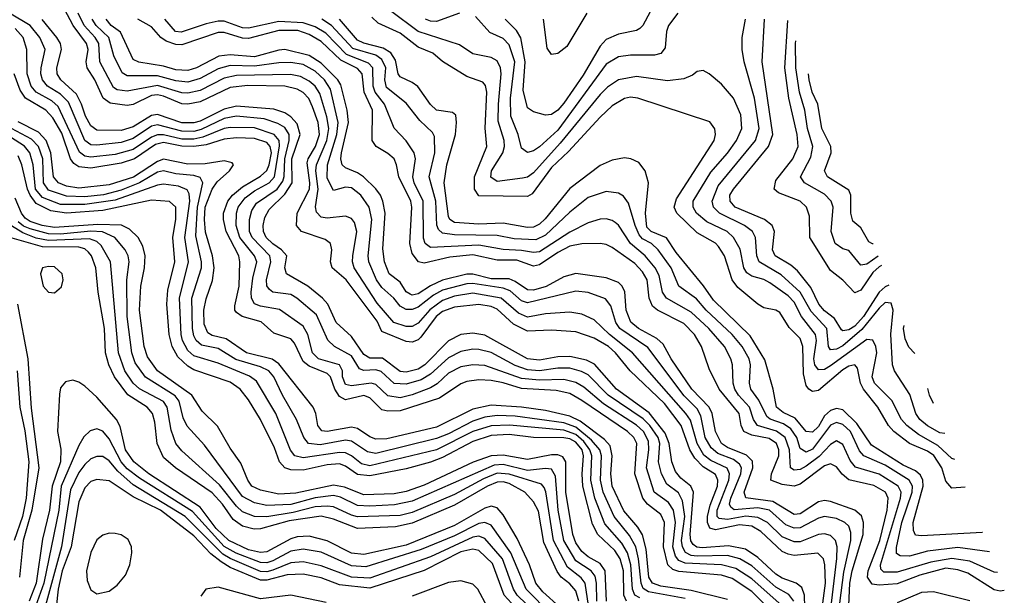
# Model space of a CAD drawing. Header units: inches. Extents: x 990535 to 1117859, y 769386 to 892122.
# Tile 1019 of 1056: x 1094295 to 1097543, y 845170 to 847069. Entities that reach past the tile are written whole.
import ezdxf

# ---------------------------------------------------------------- set-up
doc = ezdxf.new("R2010")
doc.units = ezdxf.units.IN
doc.header["$MEASUREMENT"] = 0
doc.layers.add('B0894', color=7, linetype='Continuous')

msp = doc.modelspace()

# ---------------------------------------------------------------- linework, layer by layer
at = {"layer": 'B0894', "color": 5}
for points, elevation in [([(1096399.6, 847140.4), (1096350.9, 847049.1), (1096340.4, 847039.6), (1096330, 847033.5), (1096270, 847021.5), (1096230, 847002.9), (1096210, 846980.9), (1096153.9, 846886.1), (1096090, 846793.3), (1096070, 846769.9), (1096050, 846756.4), (1096030, 846753.6), (1095990, 846764.6), (1095970, 846778.2), (1095956.5, 846836.5), (1095962.6, 846930), (1095948.6, 847008.6), (1095933.6, 847033.6), (1095897, 847070)], 3620), ([(1096848.8, 845150), (1096832, 845172), (1096790, 845197), (1096710, 845267.2), (1096670.5, 845290.5), (1096630, 845300.7), (1096530, 845298.5), (1096510, 845301.5), (1096491.1, 845311.1), (1096481.3, 845330), (1096478.7, 845350), (1096489.1, 845430), (1096481.5, 845481.5), (1096467.9, 845507.9), (1096430, 845535.9), (1096412.3, 845570), (1096402.7, 845610), (1096406.5, 845670), (1096401, 845690), (1096373.8, 845730), (1096351.4, 845751.4), (1096236.6, 845830), (1096170, 845896.5), (1096148.3, 845908.3), (1096110, 845919), (1096070, 845919.1), (1096010, 845910.5), (1095970, 845914), (1095930, 845928.3), (1095850, 845970.7), (1095810, 845981.1), (1095790, 845981.6), (1095750, 845973.7), (1095710, 845953.5), (1095650, 845899.1), (1095619.1, 845880.9), (1095570, 845865.8), (1095530, 845868.7), (1095488.1, 845908.1), (1095470, 845914), (1095430, 845911.2), (1095416.5, 845916.5), (1095390, 845959.8), (1095333.7, 845990), (1095311.2, 846011.2), (1095274.6, 846094.6), (1095209.7, 846149.7), (1095190, 846161.6), (1095130.2, 846170.2), (1095119, 846179), (1095110.8, 846190.8), (1095109.2, 846210), (1095123.8, 846270), (1095120.2, 846290), (1095062, 846350), (1095053.8, 846370), (1095052.9, 846410), (1095060.9, 846439.1), (1095076.9, 846463.1), (1095144.6, 846510), (1095163.6, 846536.4), (1095168.1, 846551.9), (1095169.6, 846610), (1095183.6, 846670), (1095183.6, 846690), (1095170, 846712.7), (1095146.5, 846726.5), (1095101.6, 846741.6), (1095010, 846750.5), (1094970, 846743.3), (1094893.6, 846706.4), (1094870, 846699.7), (1094830, 846700.6), (1094750, 846722.2), (1094730, 846717.1), (1094670, 846676.6), (1094630, 846663.5), (1094550, 846654.5), (1094530, 846656), (1094510.1, 846670.1), (1094456.6, 846796.6), (1094430, 846823.6), (1094386.7, 846850), (1094370, 846870), (1094364.7, 846890), (1094365.8, 846910), (1094379.5, 846970), (1094362, 847010), (1094329.6, 847050), (1094261.7, 847090)], 3940), ([(1096934.4, 845070), (1096953.6, 845210), (1096951.4, 845270), (1096946.3, 845290), (1096928.3, 845308.3), (1096850, 845300.8), (1096830, 845304.9), (1096810, 845314.5), (1096739.9, 845379.9), (1096710, 845397.4), (1096670, 845401.9), (1096590, 845385.9), (1096571.6, 845391.6), (1096564, 845410), (1096563.8, 845430), (1096572.5, 845467.5), (1096596.9, 845530), (1096598.1, 845550), (1096590, 845567.7), (1096550, 845593.7), (1096522.4, 845622.4), (1096506.3, 845650), (1096477.1, 845730), (1096422.8, 845802.8), (1096308.5, 845910), (1096260.1, 845970), (1096237.2, 845990), (1096190, 846018.4), (1096130, 846038.5), (1096050, 846044.9), (1095970, 846041), (1095924.2, 846064.2), (1095870, 846113.7), (1095850, 846122.9), (1095810, 846129.5), (1095730, 846120.3), (1095690, 846105.9), (1095668.6, 846090), (1095618.9, 846021.1), (1095610, 846012.6), (1095590, 846004.9), (1095570, 846006.7), (1095490, 846039.5), (1095473.9, 846073.9), (1095371.9, 846210), (1095326, 846250), (1095320.8, 846270), (1095324.5, 846310), (1095320.2, 846330), (1095303.2, 846343.2), (1095224.6, 846370), (1095208.1, 846390), (1095210.8, 846430), (1095250.7, 846510), (1095252.1, 846530), (1095243.2, 846596.8), (1095246.6, 846610), (1095270.9, 846650), (1095283.9, 846690), (1095279.8, 846730), (1095261.3, 846781.3), (1095248.7, 846808.7), (1095230, 846828.2), (1095210, 846839.4), (1095170, 846849.5), (1095048.2, 846851.8), (1094990, 846845), (1094890, 846797.5), (1094850.3, 846789.7), (1094830, 846791.6), (1094770, 846816.7), (1094750, 846820.8), (1094730, 846819), (1094670, 846788.5), (1094650, 846785.9), (1094593.7, 846793.6), (1094570.9, 846810), (1094543.1, 846870), (1094517.3, 846910), (1094514.1, 846930), (1094521.2, 846970), (1094515.5, 846990), (1094471.4, 847050), (1094443.3, 847103.3)], 3880), ([(1096963.9, 845070), (1096990.6, 845290.6), (1096992, 845330), (1096986.7, 845350), (1096970, 845367.4), (1096950, 845372.4), (1096930, 845369.7), (1096870, 845346.3), (1096850, 845345.9), (1096810, 845362), (1096762.5, 845410), (1096730, 845426.6), (1096690.6, 845430.6), (1096630, 845419.2), (1096602.7, 845422.7), (1096595.8, 845430), (1096596.2, 845450), (1096634.5, 845550), (1096636.5, 845570), (1096628.9, 845588.9), (1096574.7, 845614.7), (1096552.5, 845632.5), (1096529.5, 845670), (1096507.5, 845747.5), (1096492.7, 845770), (1096316.7, 845970), (1096241.1, 846030), (1096190, 846079), (1096150, 846097.2), (1096110, 846104.1), (1096030, 846097.9), (1095970, 846087.8), (1095940.7, 846100.7), (1095883.1, 846150), (1095790, 846166.1), (1095730, 846156.4), (1095690, 846142.8), (1095648.4, 846111.5), (1095610, 846067.7), (1095590, 846056), (1095570, 846056.1), (1095529.9, 846070), (1095474, 846134), (1095399, 846250), (1095393.3, 846270), (1095393.8, 846290), (1095407.7, 846370), (1095399.8, 846399.8), (1095390, 846412.7), (1095370, 846420.8), (1095310, 846413.7), (1095290, 846417.5), (1095274.1, 846434.1), (1095271, 846451), (1095280.3, 846510), (1095272.4, 846570), (1095273.8, 846590), (1095308.5, 846670), (1095314.7, 846710), (1095308.5, 846748.5), (1095285.5, 846825.5), (1095269.5, 846849.5), (1095250, 846866.2), (1095221.1, 846881.1), (1095188.3, 846888.3), (1095010, 846884.8), (1094970, 846875.3), (1094890, 846835), (1094850, 846826), (1094830, 846827.3), (1094750, 846851.4), (1094650, 846833.5), (1094617.1, 846837.1), (1094604.9, 846844.9), (1094559.2, 846930), (1094555.9, 846990), (1094544.2, 847010), (1094507.9, 847050), (1094488.3, 847090)], 3860), ([(1097414.4, 845526.1), (1097370, 845523.1), (1097350, 845546.3), (1097337.2, 845590), (1097311.1, 845631.1), (1097290, 845644.8), (1097229.9, 845670), (1097179.1, 845710), (1097161.1, 845730), (1097126.3, 845790), (1097078.4, 845850), (1097068.7, 845870), (1097058.6, 845918.6), (1097050, 845929.9), (1097030, 845925.4), (1097010, 845913.7), (1096930, 845845.8), (1096910, 845842.5), (1096898.4, 845850), (1096890, 845861.6), (1096880.4, 845900.4), (1096879.1, 845990), (1096870, 846017.2), (1096833.3, 846053.3), (1096802.5, 846102.5), (1096790, 846110.3), (1096750, 846118.3), (1096730, 846129.9), (1096664.7, 846184.7), (1096645.9, 846210), (1096620.1, 846290), (1096600.4, 846320.5), (1096590, 846331.3), (1096530, 846365.6), (1096462.9, 846430), (1096453.6, 846450), (1096462.2, 846477.8), (1096585.7, 846670), (1096590.4, 846690), (1096588.5, 846708.5), (1096572, 846732), (1096334, 846810), (1096310, 846812.8), (1096290, 846808.7), (1096250, 846784.5), (1096210, 846747.7), (1096106, 846634), (1096050, 846581.2), (1095985.6, 846494.4), (1095970, 846485.5), (1095810, 846487.4), (1095795, 846510), (1095795, 846550), (1095836.4, 846650), (1095831.1, 846711.1), (1095835.7, 846830), (1095831.8, 846851.8), (1095822.8, 846862.8), (1095770, 846881.5), (1095690, 846931.3), (1095657.8, 846957.8), (1095610, 846978.4), (1095550, 847024.2), (1095477.5, 847057.5), (1095456.7, 847076.7)], 3680), ([(1097379.9, 845617.6), (1097370, 845621), (1097324, 845664), (1097259.8, 845699.8), (1097221.5, 845730), (1097204.5, 845750), (1097172.4, 845812.4), (1097114.5, 845870), (1097107.8, 845890), (1097122.6, 845970), (1097119.8, 845990), (1097110, 846011.6), (1097090, 846013.4), (1096970, 845926.7), (1096950, 845915), (1096930, 845913.5), (1096918.2, 845930), (1096915.4, 845950), (1096923.8, 846010), (1096920.8, 846030), (1096874.3, 846090), (1096850, 846136.8), (1096830, 846157.4), (1096770, 846200.2), (1096750, 846211.6), (1096710, 846222.7), (1096693.4, 846233.4), (1096683.8, 846250), (1096671.5, 846311.5), (1096649.9, 846350), (1096628.5, 846370), (1096561.4, 846401.4), (1096527.6, 846430), (1096516.3, 846450), (1096516.6, 846470), (1096574.6, 846565.4), (1096630, 846628.6), (1096659.6, 846670), (1096677.4, 846710), (1096674.5, 846754.4), (1096650.2, 846810.2), (1096610, 846855.8), (1096570, 846889.8), (1096550, 846901.6), (1096530, 846897.6), (1096514.4, 846885.6), (1096486.4, 846873.6), (1096432.7, 846867.3), (1096330, 846880.9), (1096270, 846870.3), (1096233.7, 846846.3), (1096210, 846821.5), (1096078.6, 846661.4), (1095990, 846563.8), (1095970, 846549.6), (1095954.3, 846545.7), (1095870, 846534.8), (1095849.3, 846549.3), (1095852, 846570), (1095889.4, 846630), (1095895, 846650), (1095893.5, 846670), (1095874.1, 846734.1), (1095874.5, 846790), (1095883.8, 846890), (1095881.6, 846910), (1095870, 846933), (1095850, 846943.5), (1095790, 846956), (1095746.2, 846986.2), (1095610, 847029.3), (1095518, 847098)], 3660), ([(1095745.8, 847090), (1095670, 847063.3), (1095650, 847063.6), (1095633.6, 847070)], 3640), ([(1096465.7, 847090), (1096435.3, 847050), (1096429.2, 847030), (1096424.4, 846975.6), (1096410, 846957.2), (1096388.8, 846951.2), (1096310, 846951.4), (1096270, 846946.2), (1096230, 846922.5), (1096070, 846704.6), (1096010, 846649.2), (1095990, 846636.4), (1095970, 846630.4), (1095950, 846644.8), (1095939.5, 846690), (1095915.1, 846750), (1095914.3, 846810), (1095928.3, 846930), (1095910, 846986.3), (1095890, 847007), (1095846.4, 847026.4), (1095799.1, 847079.1)], 3640), ([(1096166, 847090), (1096100.2, 846979.8), (1096070, 846956.7), (1096050, 846953.9), (1096034.7, 846974.7), (1096023.4, 847070)], 3580), ([(1096810, 845135.2), (1096710, 845224.3), (1096657.7, 845257.7), (1096610.1, 845270.1), (1096490, 845275.7), (1096470, 845284.4), (1096458.8, 845298.8), (1096449.8, 845330), (1096458.9, 845410), (1096452.1, 845450), (1096435.4, 845475.4), (1096388, 845510), (1096363.2, 845590), (1096371, 845650), (1096370, 845678.1), (1096352.8, 845710), (1096330, 845730.5), (1096221.5, 845801.5), (1096156.1, 845856.1), (1096130, 845871.3), (1096090, 845881.9), (1096010, 845878.9), (1095950, 845885.1), (1095830, 845927.9), (1095790, 845930.5), (1095750, 845923.2), (1095710, 845902.3), (1095672.6, 845867.4), (1095650, 845853.7), (1095590, 845830.6), (1095550, 845821.2), (1095510, 845827.5), (1095470, 845865.3), (1095454.6, 845870), (1095390, 845860.3), (1095370, 845864.9), (1095360.4, 845890), (1095360.1, 845910), (1095349.8, 845929.8), (1095280.6, 845950), (1095260.7, 845970), (1095246.2, 846030), (1095230, 846057.8), (1095152.3, 846112.3), (1095090, 846123.4), (1095070, 846131.4), (1095059.8, 846150), (1095058.9, 846170), (1095064, 846216), (1095077.8, 846270), (1095069.9, 846290), (1095021.3, 846350), (1095009.4, 846390), (1095010, 846430), (1095016, 846450), (1095039.1, 846480.9), (1095070, 846504.3), (1095117.8, 846530), (1095135.8, 846550), (1095152.7, 846652.7), (1095150.6, 846670.6), (1095134.6, 846690), (1095070, 846711.6), (1094990, 846712.9), (1094970, 846709.8), (1094899.2, 846680.7), (1094870, 846674.1), (1094830, 846675.1), (1094770, 846688.9), (1094750, 846688.8), (1094730, 846681), (1094670, 846641), (1094610, 846623.8), (1094530, 846615), (1094510, 846619), (1094492.1, 846632.2), (1094422.3, 846782.3), (1094401.2, 846801.2), (1094349.6, 846829.6), (1094333.1, 846850), (1094319.6, 846890), (1094318.5, 846970), (1094306.8, 847010), (1094280.2, 847040.2)], 3960), ([(1096885.5, 845130), (1096884.6, 845170), (1096875.2, 845195.2), (1096856.7, 845210), (1096810, 845226.6), (1096790, 845238.9), (1096730, 845294.4), (1096690, 845321.9), (1096633.1, 845333.1), (1096546.4, 845326.4), (1096528.7, 845328.7), (1096517, 845337), (1096509.1, 845349.1), (1096507.4, 845370), (1096517.9, 845510), (1096509.3, 845530), (1096475.8, 845555.8), (1096458.5, 845578.5), (1096446.8, 845610), (1096438.2, 845670), (1096424.5, 845704.5), (1096371.2, 845771.2), (1096263.5, 845850), (1096191.7, 845931.7), (1096165.4, 845945.4), (1096110, 845957.6), (1096070, 845955.9), (1096010, 845945.6), (1095970, 845950.2), (1095830, 846028.4), (1095790, 846034.7), (1095750, 846029.7), (1095710, 846009.6), (1095631.8, 845930), (1095610, 845916), (1095570, 845906), (1095550, 845908.4), (1095492.2, 845952.2), (1095450, 845951.9), (1095430, 845963.7), (1095390, 846023.8), (1095339.1, 846070), (1095311.3, 846130), (1095294.1, 846150), (1095245.9, 846190), (1095175, 846230), (1095169.9, 846250), (1095176.1, 846290), (1095158.8, 846310), (1095130, 846328.9), (1095108.5, 846350), (1095100, 846370), (1095098.7, 846390), (1095104.1, 846415.9), (1095117.7, 846442.3), (1095170, 846493.3), (1095193.8, 846530), (1095192.8, 846610), (1095219.9, 846690), (1095210, 846725.3), (1095190, 846748.6), (1095170, 846761.8), (1095133.3, 846773.3), (1095010, 846783.8), (1094970, 846774), (1094890, 846733.6), (1094870, 846728), (1094830, 846728.6), (1094750, 846755.9), (1094730, 846752.2), (1094670, 846715.4), (1094630, 846703.2), (1094550, 846704.5), (1094530, 846718.9), (1094512.3, 846750), (1094499.4, 846790), (1094482.6, 846822.7), (1094430.9, 846870), (1094418.4, 846890), (1094417.6, 846910), (1094432.9, 846970), (1094429.4, 846990), (1094418.1, 847010), (1094368.9, 847068.9)], 3920), ([(1096995.7, 845110), (1097014.3, 845245.7), (1097036.9, 845350), (1097037.1, 845377.1), (1097030, 845397.3), (1097017.4, 845410), (1096990, 845423.4), (1096950, 845429.9), (1096930, 845424.6), (1096870, 845392.7), (1096850, 845390.8), (1096822.2, 845402.2), (1096768.3, 845450), (1096730, 845457.7), (1096652.1, 845452.1), (1096640.7, 845460.7), (1096636.6, 845470), (1096641.6, 845490), (1096674.6, 845570), (1096676.2, 845590), (1096670, 845601.8), (1096650, 845618.1), (1096597.8, 845637.8), (1096575.8, 845655.8), (1096556.5, 845690), (1096542.4, 845762.3), (1096530, 845784.9), (1096487.3, 845827.3), (1096367.3, 845987.3), (1096274.9, 846050), (1096261.9, 846070), (1096245.1, 846125.1), (1096227.9, 846147.9), (1096170, 846169.2), (1096130, 846172.6), (1095970, 846134.1), (1095950, 846140.8), (1095913.7, 846173.7), (1095890, 846183.3), (1095790, 846198.1), (1095770, 846197.4), (1095690, 846176.1), (1095660.3, 846159.7), (1095610, 846120.6), (1095590, 846112.2), (1095570, 846112.2), (1095550, 846123.3), (1095529.7, 846149.7), (1095490, 846185.4), (1095472.6, 846210), (1095447.1, 846270), (1095444.8, 846290), (1095457, 846410), (1095448.4, 846450), (1095420.5, 846490), (1095390, 846514.4), (1095370, 846516.2), (1095330, 846505.6), (1095310, 846545.8), (1095311, 846590), (1095341.6, 846690), (1095346, 846730), (1095320.1, 846840.1), (1095300.2, 846870), (1095270, 846899.2), (1095230, 846920.5), (1095190, 846927), (1095150, 846926.8), (1095070, 846915.9), (1094990, 846918.1), (1094950, 846906.8), (1094890, 846874.2), (1094850, 846863), (1094810, 846866.7), (1094750, 846883.9), (1094650, 846883.3), (1094633, 846893), (1094605.3, 846950), (1094589.5, 847010), (1094547.7, 847050), (1094534.7, 847070)], 3840), ([(1097030, 845136.2), (1097033.6, 845210), (1097041.2, 845250), (1097077.2, 845370), (1097078.5, 845410), (1097071.9, 845431.9), (1097050.3, 845450.3), (1096970, 845479.5), (1096950, 845482.1), (1096930, 845477.5), (1096870, 845438.4), (1096850, 845436.1), (1096779.5, 845479.5), (1096690.8, 845490.8), (1096685.6, 845510), (1096713.9, 845590), (1096712.7, 845612.7), (1096692.4, 845632.4), (1096630, 845657.4), (1096610, 845670.6), (1096590, 845709.9), (1096579.4, 845770), (1096569.4, 845790), (1096512.5, 845850), (1096443.7, 845950), (1096418.2, 845998.2), (1096397.2, 846017.2), (1096336.1, 846050), (1096310.9, 846070.9), (1096296.1, 846110), (1096291.2, 846171.2), (1096282.7, 846190), (1096270, 846202.1), (1096230, 846217.5), (1096130, 846231), (1096090, 846220.8), (1096031.5, 846188.5), (1095990, 846175.9), (1095970, 846177.3), (1095930, 846205.3), (1095910, 846213.3), (1095850, 846213.4), (1095790, 846228.7), (1095770, 846228.7), (1095690, 846209.5), (1095650, 846190.9), (1095610, 846164.6), (1095590, 846159.9), (1095582.9, 846162.9), (1095570, 846171.2), (1095550, 846202.3), (1095514.4, 846230), (1095498.2, 846270), (1095492.6, 846312.6), (1095500.6, 846430), (1095493.5, 846470), (1095484.9, 846490), (1095470, 846511), (1095429.8, 846549.8), (1095410, 846563.5), (1095370, 846579.8), (1095359.2, 846590), (1095354.5, 846610), (1095356.8, 846630), (1095380, 846730), (1095375.8, 846770), (1095354.4, 846854.4), (1095344.8, 846870), (1095290, 846925.3), (1095250, 846950.8), (1095170, 846970.3), (1095150, 846968.7), (1095070, 846946.7), (1094990, 846952.5), (1094951.9, 846948.1), (1094878.5, 846910), (1094850, 846900.7), (1094810, 846903), (1094770, 846915.4), (1094688.7, 846928.7), (1094670, 846937.8), (1094627.3, 847027.3), (1094597.4, 847050), (1094580.1, 847070)], 3820), ([(1097543.2, 845185.7), (1097530, 845183.8), (1097510, 845187.5), (1097422.8, 845242.8), (1097390, 845254), (1097350, 845258.8), (1097264.1, 845235.9), (1097190, 845207.7), (1097130, 845203.2), (1097106.8, 845206.8), (1097091.8, 845230), (1097094.1, 845250), (1097132.3, 845350), (1097156.4, 845450), (1097160.5, 845490), (1097151.7, 845510), (1097112.3, 845532.3), (1097030.7, 845550.7), (1097008.8, 845568.8), (1096990, 845594), (1096970, 845603.4), (1096950, 845597.2), (1096870, 845536.5), (1096850.2, 845529.8), (1096810, 845535.1), (1096772.6, 845550), (1096774.8, 845570), (1096799.7, 845630), (1096799.7, 845650), (1096791.6, 845670), (1096767.1, 845687.1), (1096710, 845698), (1096683.9, 845710), (1096675.2, 845730), (1096668.5, 845770), (1096603.1, 845850), (1096570, 845917.1), (1096544.3, 845990), (1096521.1, 846030), (1096486.1, 846066.1), (1096398.7, 846110), (1096383.1, 846123.1), (1096371.5, 846150), (1096365, 846210), (1096350, 846237.4), (1096324.2, 846264.2), (1096250, 846317), (1096230, 846327.5), (1096210, 846330.7), (1096149.7, 846329.7), (1096110, 846321.6), (1096070, 846300.9), (1096010, 846260.4), (1095990, 846256), (1095934.9, 846274.9), (1095870, 846275.7), (1095790, 846293.3), (1095714.3, 846285.7), (1095630, 846265.8), (1095610.4, 846270.4), (1095590, 846297.2), (1095582, 846330), (1095588.7, 846450), (1095585.5, 846470), (1095545.6, 846550), (1095538.4, 846590), (1095530, 846610), (1095510, 846627.3), (1095471.1, 846650), (1095458.3, 846670), (1095458.8, 846770), (1095431.3, 846830), (1095424.4, 846890), (1095410, 846907.4), (1095354.7, 846934.7), (1095290, 846997.2), (1095250, 847019.6), (1095212.8, 847032.8), (1095150, 847033.6), (1095050, 847007.1), (1095030, 847008.3), (1094970, 847026.5), (1094950, 847026.5), (1094830, 846985.4), (1094810, 846987.1), (1094778, 846998), (1094760.3, 847010), (1094730, 847044.9), (1094685.4, 847070)], 3780), ([(1097520.7, 845245), (1097510, 845245.7), (1097430, 845282.7), (1097370, 845290.6), (1097300.7, 845279.3), (1097190, 845246.3), (1097146.2, 845246.2), (1097136.4, 845256.4), (1097134.6, 845270), (1097201.1, 845490), (1097202.6, 845510), (1097193.2, 845530), (1097130, 845569.1), (1097052.7, 845592.7), (1097034.3, 845614.3), (1097010, 845667.7), (1096990, 845679.7), (1096970, 845667.3), (1096932.3, 845627.7), (1096890, 845595.2), (1096870, 845584.9), (1096850, 845582.4), (1096837.5, 845590), (1096834.8, 845650), (1096820.5, 845690), (1096791.2, 845711.2), (1096729.3, 845730), (1096716.1, 845750), (1096702.7, 845790), (1096666, 845830), (1096654.1, 845850), (1096648.8, 845870), (1096647, 845930), (1096641.6, 845950), (1096620.6, 845990), (1096568.1, 846050), (1096510, 846103.6), (1096428.8, 846150), (1096415.2, 846170), (1096404.8, 846224.8), (1096391, 846250), (1096358.9, 846290), (1096309.9, 846330), (1096270, 846390.4), (1096259.5, 846399.5), (1096250, 846406.7), (1096230, 846411.2), (1096210, 846410.8), (1096170, 846398.3), (1096110, 846368.1), (1096010, 846302.5), (1095990, 846300.4), (1095950, 846307.8), (1095890, 846310.4), (1095810, 846324.9), (1095650, 846317.6), (1095633.3, 846330), (1095627.5, 846347.5), (1095626.4, 846470), (1095596.3, 846530), (1095591.8, 846550), (1095600.9, 846610), (1095596.7, 846630), (1095570, 846668.7), (1095530, 846710.6), (1095498.5, 846790), (1095467.7, 846830), (1095461.2, 846850), (1095460.1, 846910), (1095445.4, 846925.4), (1095373.7, 846953.7), (1095304.6, 847024.6), (1095270, 847045.5), (1095230, 847058.7), (1095150, 847062.5), (1095050, 847040.8), (1095030, 847042), (1094970, 847063.4), (1094950, 847064.1), (1094910, 847055.5), (1094827.8, 847027.8), (1094809, 847030), (1094774, 847070)], 3760), ([(1097494.8, 845313.6), (1097390, 845327.1), (1097290, 845315.8), (1097230, 845299.3), (1097199.7, 845299.7), (1097187.8, 845307.8), (1097187.9, 845327.9), (1097205.1, 845410), (1097239.7, 845510), (1097240, 845530), (1097229.5, 845549.5), (1097150, 845598.9), (1097080.3, 845630), (1097066, 845646), (1097035.9, 845710), (1097010, 845733.3), (1096990, 845739.6), (1096970, 845731.2), (1096910, 845652.1), (1096890, 845642.4), (1096870, 845654), (1096858.5, 845690), (1096839.4, 845719.4), (1096815.1, 845735.1), (1096770.4, 845750.4), (1096759.7, 845759.7), (1096733.6, 845813.6), (1096707.4, 845850), (1096702.7, 845870), (1096705.7, 845930), (1096701.2, 845950), (1096678.5, 845990), (1096645.9, 846030), (1096560.1, 846110), (1096527.8, 846147.8), (1096469.9, 846190), (1096444.4, 846250), (1096401.2, 846310), (1096378.9, 846330), (1096350, 846345.8), (1096339, 846359), (1096325, 846390), (1096303.3, 846463.3), (1096286.6, 846486.6), (1096270, 846496.6), (1096230, 846501.5), (1096170, 846482.3), (1096110, 846434.2), (1096030, 846357.7), (1095997.6, 846342.4), (1095925.9, 846345.9), (1095870, 846357.2), (1095730, 846358.8), (1095690, 846364.3), (1095676.2, 846376.2), (1095670.8, 846390.7), (1095667.4, 846470), (1095645.6, 846550), (1095664.2, 846630), (1095663.5, 846683.5), (1095656.5, 846696.5), (1095615.7, 846735.7), (1095570, 846793.3), (1095505.5, 846845.5), (1095499.7, 846870), (1095503.2, 846910), (1095490, 846937.7), (1095470, 846951.4), (1095394, 846974), (1095324.2, 847050), (1095292, 847070)], 3740), ([(1097471, 845376.6), (1097470, 845376.5), (1097270, 845365.4), (1097250, 845367.6), (1097243.2, 845383.2), (1097242.8, 845410), (1097275.5, 845530), (1097274.1, 845550), (1097266.5, 845566.5), (1097250, 845580.2), (1097210, 845599.4), (1097105.1, 845665.1), (1097056.3, 845736.3), (1097010, 845781.2), (1096990, 845785.9), (1096970, 845779.5), (1096950, 845761.6), (1096930, 845726.9), (1096910, 845707.4), (1096890, 845709.6), (1096853.7, 845753.7), (1096813.2, 845773.2), (1096791.7, 845790), (1096781.2, 845850), (1096753.1, 845946.9), (1096705.3, 846025.3), (1096583.8, 846143.9), (1096551, 846191), (1096460.8, 846300.8), (1096428.9, 846348.9), (1096378, 846370), (1096364.1, 846384.1), (1096359.3, 846430), (1096369.5, 846530), (1096359, 846570), (1096337.3, 846597.3), (1096311.5, 846610), (1096290, 846613.1), (1096250, 846605.5), (1096210, 846587.2), (1096110, 846512.1), (1096028.2, 846411.8), (1096010, 846394.4), (1095990, 846384.4), (1095970, 846382.8), (1095890, 846397.9), (1095810, 846393.6), (1095730, 846399.8), (1095713.9, 846410), (1095710, 846419.8), (1095695.2, 846530), (1095704.2, 846590), (1095733, 846690), (1095736.5, 846730), (1095733.5, 846753.5), (1095722.4, 846762.4), (1095670, 846770.3), (1095650, 846788.5), (1095608.2, 846848.2), (1095590, 846862.1), (1095550, 846879.7), (1095543.9, 846890), (1095535.2, 846935.2), (1095519.6, 846959.6), (1095494.6, 846974.6), (1095430, 846991.5), (1095410, 847001.1), (1095350.6, 847070.6)], 3720), ([(1097347.5, 845703.4), (1097330, 845706.1), (1097290, 845728.5), (1097264.6, 845750), (1097251.4, 845770), (1097231.8, 845831.8), (1097180.8, 845910), (1097174.5, 845930), (1097168.7, 846031.3), (1097176.1, 846110), (1097170, 846134), (1097150, 846135.5), (1097130, 846117.3), (1097073.3, 846046.7), (1097010, 845993), (1096990, 845981.4), (1096970, 845979.5), (1096963.4, 845990), (1096958, 846050), (1096906.3, 846106.3), (1096870.2, 846170), (1096807.1, 846227), (1096734.6, 846270), (1096727, 846290), (1096722.7, 846350), (1096712, 846370), (1096686.7, 846390), (1096603.7, 846430), (1096584, 846450), (1096579.8, 846470), (1096599.4, 846520.6), (1096722.5, 846670), (1096734.2, 846710), (1096719.3, 846810), (1096684.6, 846930), (1096678.4, 846970), (1096678.5, 847010), (1096689.9, 847070)], 3640), ([(1097162.8, 846192.4), (1097150, 846187.4), (1097130, 846169.7), (1097079.2, 846090), (1097050, 846057.9), (1097030, 846045.3), (1097010, 846041.8), (1097005.7, 846045.7), (1096983.3, 846083.2), (1096950, 846108.1), (1096930.9, 846130), (1096905.2, 846185.2), (1096860.5, 846240.5), (1096839.2, 846259.2), (1096787.4, 846290), (1096778.7, 846310), (1096784.9, 846370), (1096777.8, 846390), (1096751.6, 846410), (1096655.8, 846450), (1096638.4, 846470), (1096637.7, 846490), (1096649.6, 846510), (1096765.6, 846650), (1096779.4, 846690), (1096744.5, 846930), (1096752.4, 847070)], 3620), ([(1097137.9, 846258.3), (1097130, 846253.9), (1097110, 846234.8), (1097070, 846176.5), (1097050, 846168.1), (1097010, 846209.5), (1096970, 846241.5), (1096902.1, 846350), (1096900.8, 846420.8), (1096890.7, 846450.7), (1096869.9, 846470), (1096797.9, 846497.9), (1096784.3, 846510), (1096790, 846538.7), (1096845.7, 846610), (1096862.7, 846650), (1096859.5, 846690), (1096832.5, 846810), (1096819.4, 846910), (1096829.2, 847066.6)], 3580), ([(1097126.6, 846288.1), (1097090, 846262.7), (1097070, 846258.5), (1097030, 846307.8), (1097010, 846312.6), (1096984.9, 846330), (1096972.5, 846370), (1096978.5, 846450), (1096972, 846470), (1096950, 846492.9), (1096883.7, 846530), (1096870.8, 846550), (1096904.8, 846615.2), (1096911.3, 846650), (1096893.5, 846710), (1096884.8, 846770), (1096867.3, 846830), (1096855, 846910), (1096854.1, 846990), (1096855.2, 846998.9)], 3560), ([(1096775.8, 845115.8), (1096710, 845181.9), (1096645, 845225), (1096610, 845236.5), (1096470, 845248), (1096450, 845254.8), (1096433.2, 845270), (1096419.5, 845330), (1096422.3, 845410), (1096410, 845436.2), (1096366.3, 845470), (1096350.6, 845490.6), (1096324.2, 845570), (1096331.3, 845670), (1096321, 845690), (1096300.1, 845710), (1096150, 845812.8), (1096110, 845835), (1096065.4, 845845.4), (1095950, 845852.1), (1095890, 845870.7), (1095850, 845877.8), (1095810, 845880.1), (1095770, 845875.5), (1095750, 845867.8), (1095679.5, 845820.5), (1095550, 845778.6), (1095510, 845776.9), (1095490, 845781.9), (1095450, 845821.6), (1095430, 845828.5), (1095370, 845814.3), (1095350, 845825.5), (1095335.2, 845850), (1095320.2, 845890), (1095310, 845901.7), (1095250, 845925.1), (1095230, 845940.7), (1095201.4, 846001.4), (1095190, 846015.6), (1095134, 846034), (1095091.4, 846071.4), (1095029.4, 846089.4), (1095010, 846102.9), (1095004.8, 846110), (1095004.9, 846124.9), (1095018.7, 846190), (1095021.6, 846270), (1095018, 846290), (1094976.6, 846370), (1094967.8, 846410), (1094967.9, 846430), (1094981.5, 846470), (1094996.9, 846490), (1095030, 846517.2), (1095090, 846552), (1095110, 846571.1), (1095118.3, 846590), (1095125.7, 846630), (1095121.5, 846650), (1095110, 846663.1), (1095070, 846676.3), (1095010, 846678.9), (1094970, 846675), (1094910, 846655.7), (1094870, 846650.3), (1094830, 846651.9), (1094770, 846663.2), (1094743.4, 846656.6), (1094673.5, 846610), (1094630, 846595), (1094530, 846578.7), (1094490, 846583.6), (1094474, 846594), (1094463.2, 846610), (1094433.9, 846693.9), (1094404.6, 846744.6), (1094381.9, 846770), (1094314.7, 846810), (1094296.4, 846836.4), (1094276.6, 846890)], 3980), ([(1097111, 846329.4), (1097108.9, 846328.9), (1097096, 846336), (1097070, 846381.7), (1097043.5, 846403.5), (1097036.5, 846430), (1097037.2, 846490), (1097030, 846505.9), (1096959.7, 846550), (1096949.9, 846570), (1096971.9, 846630), (1096971, 846650), (1096941.1, 846710), (1096928.2, 846790), (1096909.5, 846830), (1096899.2, 846870), (1096896.9, 846889.9)], 3540), ([(1096630, 845156), (1096510, 845185), (1096410, 845200.2), (1096382.8, 845210), (1096370.5, 845230), (1096361.8, 845321.8), (1096349.4, 845369.4), (1096334.6, 845394.7), (1096288.4, 845448.4), (1096249.7, 845529.7), (1096245.4, 845570), (1096250, 845630), (1096242.6, 845662.6), (1096224.1, 845684.1), (1096143.7, 845743.7), (1096110, 845761.1), (1096030, 845779.2), (1095950.3, 845790.2), (1095850, 845797), (1095790, 845784.2), (1095670, 845724.9), (1095505.9, 845685.9), (1095470, 845684.6), (1095450, 845692.9), (1095410, 845720.4), (1095390, 845723.9), (1095310, 845710), (1095292.1, 845712.1), (1095278.7, 845730), (1095271.9, 845770), (1095262.8, 845790), (1095150, 845932.9), (1095128.2, 845948.2), (1095043.7, 845970), (1094976, 846016), (1094930, 846026.8), (1094915.7, 846035.7), (1094903.8, 846063.8), (1094902.6, 846110), (1094910, 846147.7), (1094931.7, 846208.3), (1094936.2, 846250), (1094931.2, 846290), (1094907.8, 846367.8), (1094904.4, 846410), (1094907.2, 846450), (1094930.1, 846509.9), (1094946.5, 846533.5), (1094987.8, 846570), (1095000.9, 846590), (1094996.4, 846596.4), (1094970, 846602.7), (1094906.7, 846593.3), (1094850, 846591.9), (1094770, 846608.3), (1094750, 846601.3), (1094670.3, 846549.7), (1094590, 846523.8), (1094490, 846512.6), (1094450, 846519.7), (1094423.5, 846530), (1094406.7, 846550), (1094397.4, 846630), (1094382.4, 846670), (1094357.4, 846697.4), (1094290, 846731.8)], 4020), ([(1096341.2, 845161.2), (1096324.2, 845170), (1096316.9, 845190), (1096311.5, 845270), (1096300.4, 845310), (1096281.2, 845341.2), (1096225.6, 845405.6), (1096192.5, 845490), (1096179.2, 845550), (1096182.1, 845630), (1096176, 845650), (1096156.6, 845676.6), (1096130, 845699.8), (1096090, 845714.5), (1095911, 845731), (1095850, 845728.8), (1095790, 845709.6), (1095670, 845649.8), (1095450, 845597.2), (1095423.2, 845603.2), (1095390, 845630.2), (1095370, 845639.6), (1095350, 845640.4), (1095230, 845622.9), (1095202.4, 845630), (1095188.1, 845648.1), (1095139.9, 845770), (1095075.9, 845876), (1095052.8, 845892.8), (1094950, 845936), (1094870, 845959.4), (1094850, 845977), (1094831.9, 846010), (1094827.4, 846030), (1094822.3, 846150), (1094851.7, 846270), (1094840.4, 846350), (1094856.2, 846470), (1094854.5, 846494.5), (1094847.4, 846507.4), (1094819, 846519), (1094770, 846525.9), (1094750, 846522.7), (1094610, 846473.4), (1094510, 846458.6), (1094430, 846459.5), (1094370, 846482.6), (1094347.5, 846510), (1094340, 846590), (1094328.7, 846630), (1094311.6, 846651.6), (1094250, 846691.1)], 4060), ([(1096490, 845158.7), (1096370, 845181.3), (1096352.1, 845192.1), (1096345.4, 845210), (1096337, 845290), (1096327.2, 845330), (1096306.8, 845366.8), (1096256, 845430), (1096219.4, 845510), (1096211.2, 845550), (1096214.5, 845630), (1096209.2, 845650), (1096181.7, 845681.8), (1096130, 845724.9), (1096090, 845739.2), (1095930, 845760.8), (1095870, 845763.4), (1095830, 845757.6), (1095790, 845744.2), (1095710, 845702.1), (1095670, 845686.6), (1095470, 845637.5), (1095442.9, 845642.9), (1095390, 845678.5), (1095370, 845681), (1095286.5, 845666.5), (1095248, 845670), (1095232.4, 845690), (1095208.3, 845750), (1095162.1, 845830), (1095133.7, 845890), (1095117.1, 845910), (1095090, 845922.9), (1095007.7, 845947.7), (1094950, 845983.7), (1094895.3, 845995.3), (1094877.8, 846010), (1094870, 846025.9), (1094865.4, 846050), (1094863.4, 846150), (1094894.5, 846250), (1094895.1, 846270), (1094876.2, 846356.2), (1094882.1, 846450), (1094899.2, 846530), (1094890, 846548.4), (1094870, 846554.5), (1094810, 846559.7), (1094770, 846570.6), (1094750, 846566), (1094689.9, 846530.1), (1094630, 846506.7), (1094571.3, 846491.4), (1094510, 846483.8), (1094450, 846486.3), (1094390, 846506.1), (1094373.4, 846530), (1094371.2, 846610), (1094357.2, 846650), (1094334.1, 846674.1), (1094268, 846710)], 4040), ([(1096296.7, 845150), (1096287.8, 845170), (1096286.6, 845250), (1096276.2, 845290), (1096257.9, 845317.9), (1096202.5, 845370), (1096184.8, 845404.8), (1096152.7, 845530), (1096150.3, 845570), (1096154.8, 845630), (1096150.2, 845650), (1096130, 845675), (1096110, 845686), (1096090, 845689.7), (1095990, 845690.3), (1095910, 845700), (1095850, 845696.6), (1095790, 845677), (1095690, 845624.7), (1095650, 845608.6), (1095570, 845586.8), (1095450, 845563.5), (1095410, 845568.5), (1095370, 845595.9), (1095350, 845602.9), (1095310, 845599.7), (1095230, 845582.6), (1095190, 845583.4), (1095170, 845590.3), (1095152.5, 845610), (1095135.8, 845655.8), (1095089.8, 845750.2), (1095050, 845814.5), (1095022.2, 845850), (1094990, 845873.1), (1094870, 845913.9), (1094850, 845925.7), (1094816.4, 845956.4), (1094797.8, 845990), (1094787.9, 846030), (1094780.3, 846130), (1094784.1, 846175.9), (1094806.9, 846270), (1094800.2, 846350), (1094810.5, 846410.5), (1094809.9, 846450), (1094789.2, 846469.2), (1094730, 846473.6), (1094570, 846439), (1094450, 846430.1), (1094397.9, 846437.9), (1094350, 846462.8), (1094330, 846489.4), (1094321.4, 846510), (1094302, 846590), (1094290, 846619.3)], 4080), ([(1096230.4, 845150), (1096226.3, 845250), (1096210, 845275.1), (1096170, 845297.1), (1096150, 845313.7), (1096130, 845342.4), (1096119.4, 845370), (1096096.7, 845510), (1096096.7, 845610), (1096087, 845627), (1096070, 845633.2), (1096050, 845633.3), (1095970, 845617.3), (1095890, 845632.2), (1095850, 845629.6), (1095791.3, 845608.7), (1095630, 845533), (1095570, 845512.3), (1095530, 845504.4), (1095430, 845500.7), (1095366.5, 845526.5), (1095330, 845532.7), (1095206.3, 845506.3), (1095150, 845503.4), (1095090, 845516.2), (1095060.5, 845530), (1095047.6, 845550), (1095025.1, 845605.1), (1094990, 845654.9), (1094947.7, 845727.7), (1094896.9, 845776.9), (1094863.2, 845830), (1094749.8, 845909.8), (1094716.9, 845956.9), (1094705.6, 845990), (1094690.6, 846110), (1094694.6, 846190), (1094707, 846250), (1094708.9, 846290), (1094701.1, 846321.1), (1094686.1, 846350), (1094657.8, 846377.8), (1094630.9, 846390.9), (1094553.1, 846393.1), (1094410, 846383.5), (1094369.9, 846390), (1094330, 846403.2), (1094313.6, 846413.6), (1094301.2, 846430), (1094280.1, 846480.1)], 4120), ([(1096199, 845150), (1096197.9, 845210), (1096193.3, 845233.3), (1096180.7, 845250), (1096130, 845283.5), (1096090.5, 845350), (1096071.8, 845450), (1096062.9, 845562.9), (1096050, 845586.1), (1096030, 845588.4), (1095970, 845581.3), (1095890, 845601.2), (1095860.8, 845599.2), (1095590, 845480.6), (1095532, 845468), (1095450, 845463.8), (1095410, 845466.3), (1095353.7, 845493.7), (1095330, 845498.5), (1095270, 845491.6), (1095190, 845468.9), (1095110, 845466), (1095070, 845474.4), (1095030, 845496), (1094905.2, 845665.2), (1094848.1, 845728.1), (1094834.8, 845754.8), (1094820.9, 845810), (1094808.2, 845828.2), (1094710, 845888.8), (1094676.3, 845936.3), (1094664.7, 845970), (1094649.8, 846090), (1094648.5, 846210), (1094656.2, 846270), (1094653, 846290), (1094643.3, 846310), (1094609.2, 846350), (1094568.4, 846368.4), (1094530, 846371.3), (1094430, 846361.6), (1094390, 846362.8), (1094330, 846378.5), (1094307.8, 846387.7), (1094290, 846401.4)], 4140), ([(1096181.5, 845070), (1096160.1, 845210), (1096147, 845226.9), (1096102.8, 845262.8), (1096055.8, 845350), (1096031, 845511), (1096025.8, 845525.8), (1096016.1, 845536.1), (1095910, 845569.4), (1095870, 845572.6), (1095825.6, 845554.4), (1095730, 845502), (1095590, 845443.1), (1095550, 845433.4), (1095410, 845428.7), (1095390, 845433.5), (1095330, 845461.2), (1095310, 845464.2), (1095270, 845461.2), (1095197.5, 845442.5), (1095110, 845428.3), (1095070, 845430), (1095030, 845445.4), (1095010, 845464), (1094953.8, 845533.8), (1094830, 845646.4), (1094810.3, 845670), (1094794.9, 845714.8), (1094781.7, 845790), (1094770, 845808.7), (1094690, 845851), (1094669.4, 845870), (1094641.5, 845910), (1094621.7, 845970), (1094595.2, 846270), (1094564.3, 846324.3), (1094550, 846336.5), (1094525.6, 846345.6), (1094390, 846340.3), (1094350, 846348.5), (1094305.2, 846365.2), (1094268.5, 846388.5)], 4160), ([(1096139.9, 845150), (1096130, 845184.7), (1096110, 845207.3), (1096080.9, 845230), (1096068, 845248), (1096024, 845344), (1096007.1, 845447.1), (1095990, 845478.4), (1095961.2, 845510), (1095910, 845538.9), (1095890, 845544.3), (1095870, 845543.2), (1095838.3, 845530), (1095730, 845466.9), (1095590, 845407.8), (1095535, 845395), (1095410, 845390.4), (1095330, 845421.2), (1095290, 845430.5), (1095184.4, 845415.6), (1095090, 845388.6), (1095068.2, 845388.2), (1095030, 845398.2), (1094999.4, 845419.4), (1094964.7, 845470), (1094930, 845507.9), (1094809.1, 845590), (1094770, 845624.3), (1094749.1, 845670), (1094741.3, 845741.3), (1094733.1, 845770), (1094716.2, 845790), (1094651.4, 845831.4), (1094607.5, 845890), (1094589.1, 845930), (1094578.6, 845970), (1094575.2, 846050), (1094554.2, 846170), (1094546.3, 846250), (1094531.8, 846290), (1094522.2, 846302.2), (1094510, 846312.6), (1094490, 846318.5), (1094370, 846319.8), (1094270, 846348.5)], 4180), ([(1094287.6, 846130), (1094321.7, 845950), (1094332.7, 845787.3), (1094358, 845590), (1094335.2, 845450), (1094306.8, 845350), (1094294.8, 845230)], 4180), ([(1097247.7, 845967.6), (1097227.9, 845987.9), (1097215.6, 846015.6), (1097211, 846050), (1097212.8, 846059.9)], 3620), ([(1094286.9, 845910), (1094296.2, 845790), (1094312.3, 845712.3), (1094325.7, 845610), (1094316.8, 845490), (1094304.3, 845430), (1094276.9, 845350)], 4160), ([(1096076.7, 845130), (1096020.8, 845180.8), (1095998.2, 845210), (1095976.5, 845270), (1095936.6, 845356.6), (1095890, 845434.8), (1095870, 845458.6), (1095850, 845463.3), (1095830, 845457), (1095730, 845399.6), (1095570, 845334.8), (1095430, 845304.5), (1095390, 845309.1), (1095309.6, 845349.6), (1095250, 845364.8), (1095210, 845362.4), (1095190, 845356.2), (1095110, 845312.9), (1095089.1, 845311), (1095050, 845319.3), (1094985.2, 845350), (1094943.2, 845390), (1094890, 845459.9), (1094721, 845570), (1094671.9, 845610), (1094644.1, 845650), (1094627.1, 845727.1), (1094614.8, 845750), (1094550, 845823.5), (1094510, 845859.1), (1094490, 845873), (1094470, 845879.5), (1094446.6, 845873.4), (1094430, 845854), (1094426.8, 845833.2), (1094419.7, 845710), (1094431.4, 845651.4), (1094429.3, 845610), (1094402.5, 845530), (1094393.6, 845450), (1094370, 845355), (1094349.1, 845210), (1094326.6, 845150)], 4220), ([(1097310, 845802.7), (1097296.8, 845830), (1097291.2, 845852.4)], 3620), ([(1096047.2, 845107.2), (1095965.8, 845190), (1095915.4, 845310), (1095850, 845400.6), (1095830, 845409.7), (1095810, 845406.4), (1095730, 845366.1), (1095619.6, 845320.4), (1095436.6, 845263.4), (1095390, 845267.1), (1095290, 845311.8), (1095230, 845321.7), (1095190, 845314.9), (1095130, 845283), (1095110, 845277), (1095090, 845278.4), (1095009.1, 845309.1), (1094970, 845331.2), (1094865.6, 845445.6), (1094690, 845555.7), (1094650, 845587.3), (1094630.4, 845610.4), (1094590, 845685.8), (1094570, 845710.9), (1094550, 845719.4), (1094527.5, 845712.5), (1094507.2, 845692.7), (1094490, 845663.9), (1094432.5, 845530), (1094424.6, 845450), (1094374.3, 845210), (1094347.1, 845132.9)], 4240), ([(1095998.7, 845110), (1095936.3, 845170), (1095924.1, 845190), (1095888.3, 845290), (1095830, 845357.4), (1095810, 845364.5), (1095790, 845361.1), (1095650, 845296.9), (1095450, 845226.5), (1095389.4, 845229.4), (1095290, 845267.1), (1095230, 845279.6), (1095190, 845276.9), (1095130, 845252.3), (1095110, 845246.9), (1095090, 845248.1), (1094990, 845290.8), (1094965.5, 845305.5), (1094841.3, 845430), (1094670, 845534.2), (1094619, 845579), (1094590, 845612.9), (1094570, 845627.4), (1094550, 845628), (1094530, 845619.4), (1094510, 845601.4), (1094490, 845574.4), (1094462.9, 845517.1), (1094433, 845330), (1094376.5, 845123.5)], 4260), ([(1095977.7, 845077.7), (1095893, 845170), (1095854.6, 845274.6), (1095810, 845317.1), (1095790, 845322.4), (1095750, 845313.3), (1095630, 845251.7), (1095450, 845192.9), (1095350, 845204.1), (1095290, 845227.2), (1095230, 845239.6), (1095177.6, 845237.6), (1095110, 845219.8), (1095090, 845219.7), (1094990, 845261.6), (1094959.7, 845279.7), (1094926.2, 845306.2), (1094870, 845365.4), (1094760.1, 845450), (1094670, 845494.8), (1094590, 845547.7), (1094550, 845551.5), (1094530, 845544.9), (1094510, 845524.5), (1094490, 845477.7), (1094464.6, 845330), (1094435.2, 845250), (1094422, 845190), (1094409.1, 845069.1)], 4280), ([(1095306.2, 845146.2), (1095190, 845170), (1095090, 845158.1), (1094950, 845196.5), (1094909.6, 845190.4), (1094892.8, 845167.2)], 4320), ([(1095838.6, 845130), (1095807, 845190), (1095790, 845206.7), (1095750, 845217.2), (1095710, 845212.4), (1095590, 845166.7)], 4320), ([(1097430, 845151.5), (1097310, 845181.5), (1097270, 845179), (1097190, 845145.3)], 3820)]:
    msp.add_lwpolyline(points, dxfattribs=dict(at, elevation=elevation))
for points, elevation in [([(1094390, 846254.7), (1094370.3, 846250), (1094363.6, 846230), (1094373, 846190), (1094390, 846170.2), (1094410, 846167.8), (1094432.6, 846187.4), (1094438.1, 846210), (1094435.3, 846230), (1094410, 846253.1)], 4220), ([(1094590, 845374.1), (1094570, 845368.4), (1094550, 845353), (1094530, 845310.8), (1094515.5, 845250), (1094518, 845218), (1094530, 845187.7), (1094550, 845174.9), (1094590, 845183.1), (1094617.1, 845202.9), (1094644.2, 845235.8), (1094658.4, 845270), (1094665.2, 845310), (1094663.9, 845330), (1094653.5, 845353.5), (1094630, 845369.1), (1094610, 845373.2)], 4320)]:
    msp.add_lwpolyline(points, close=True, dxfattribs=dict(at, elevation=elevation))

doc.saveas('drawing.dxf')
